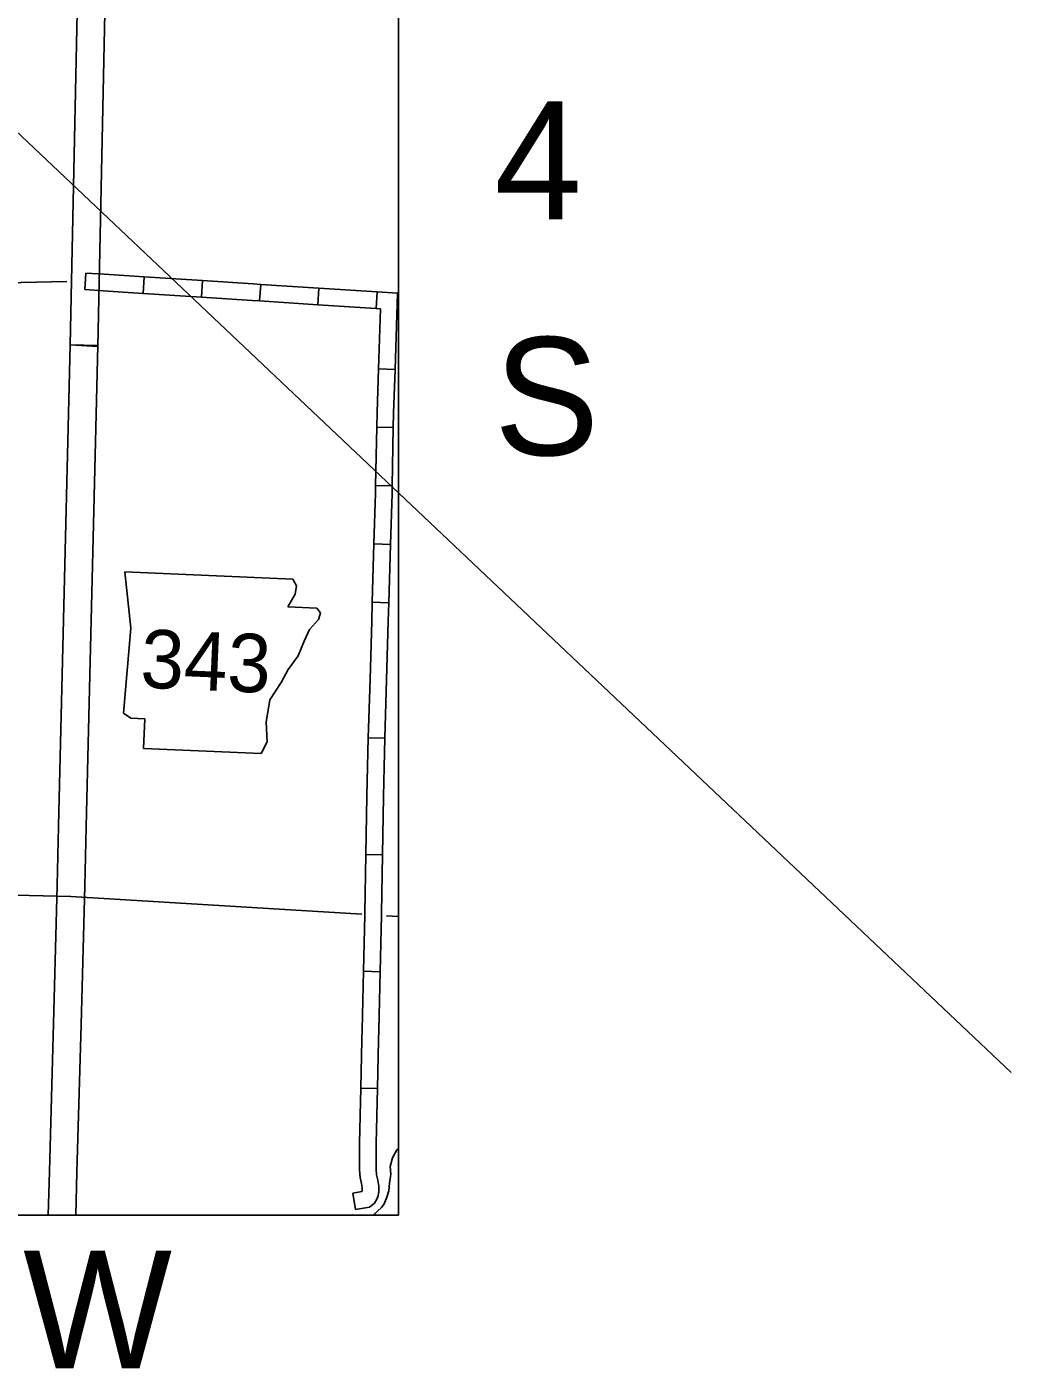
# Model space of a CAD drawing. Extents: x 1196286 to 1268366, y 2040822 to 2082115.
# Drawn here: x 1240330 to 1243666, y 2047441 to 2051997 of the extents above; entities that cross this region are included whole.
import ezdxf

# ---------------------------------------------------------------- set-up
doc = ezdxf.new("R2010")
doc.units = 0
for name, color, linetype in [('26', 7, 'Continuous'), ('60', 7, 'Continuous'), ('61', 7, 'Continuous'), ('62', 7, 'Continuous'), ('Level 69', 7, 'Continuous'), ('Level 72', 7, 'Continuous'), ('Level 78', 7, 'Continuous'), ('Level 8', 7, 'Continuous'), ('Level 87', 7, 'Continuous')]:
    doc.layers.add(name, color=color, linetype=linetype)

msp = doc.modelspace()

# ---------------------------------------------------------------- linework, layer by layer
at = {"layer": '60'}
for points in [[(1238553.1, 2051091.5), (1240465.4, 2051132.8)], [(1239490.1, 2049071.1), (1240479, 2049047.6), (1241466.2, 2048986.6)], [(1241549.6, 2048981.5), (1241590.6, 2048979)]]:
    msp.add_lwpolyline(points, dxfattribs=at)
at = {"layer": '61'}
for p, q in [((1240526.9, 2051105.5), (1240530.5, 2051161.6)), ((1240724.5, 2051092.7), (1240728.1, 2051148.8)), ((1240922.1, 2051079.8), (1240925.7, 2051135.9)), ((1241119.6, 2051067), (1241123.3, 2051123.1)), ((1241317.2, 2051054.1), (1241320.9, 2051110.2)), ((1241514.8, 2051041.3), (1241518.5, 2051097.4)), ((1241579.2, 2050835), (1241523, 2050836.9)), ((1241573.2, 2050637.5), (1241517, 2050638.6)), ((1241569.4, 2050439.5), (1241513.1, 2050440.6)), ((1241563.9, 2050241.3), (1241507.6, 2050243)), ((1241558.1, 2050043.4), (1241501.9, 2050045))]:
    msp.add_line(p, q, dxfattribs=at)
for points in [[(1240530.5, 2051161.6), (1240592, 2051157.6), (1240728.1, 2051148.8)], [(1240728.1, 2051148.8), (1240925.7, 2051135.9)], [(1240925.7, 2051135.9), (1241097.7, 2051124.8), (1241123.3, 2051123.1)], [(1241123.3, 2051123.1), (1241320.9, 2051110.2)], [(1240526.9, 2051105.5), (1240588.4, 2051101.5), (1240724.5, 2051092.7)], [(1240724.5, 2051092.7), (1240922.1, 2051079.8)], [(1240922.1, 2051079.8), (1241094, 2051068.6), (1241119.6, 2051067)], [(1241320.9, 2051110.2), (1241518.5, 2051097.4)], [(1241518.5, 2051097.4), (1241588, 2051092.9)], [(1241579.2, 2050835), (1241588, 2051092.9)], [(1241119.6, 2051067), (1241317.2, 2051054.1)], [(1241317.2, 2051054.1), (1241514.8, 2051041.3)], [(1241514.8, 2051041.3), (1241530, 2051040.3)], [(1241523, 2050836.9), (1241530, 2051040.3)], [(1241517, 2050638.6), (1241517.9, 2050688.4), (1241523, 2050836.9)], [(1241573.2, 2050637.5), (1241574.2, 2050686.9), (1241579.2, 2050835)], [(1241513.1, 2050440.6), (1241517, 2050638.6)], [(1241569.4, 2050439.5), (1241573.2, 2050637.5)], [(1241507.6, 2050243), (1241512.7, 2050415.3), (1241513.1, 2050440.6)], [(1241563.9, 2050241.3), (1241568.9, 2050413.9), (1241569.4, 2050439.5)], [(1241501.9, 2050045), (1241507.6, 2050243)], [(1241558.1, 2050043.4), (1241563.9, 2050241.3)]]:
    msp.add_lwpolyline(points, dxfattribs=at)
at = {"layer": '62'}
for points in [[(1241570.9, 2048161), (1241562.1, 2048131.2), (1241564.5, 2048105.3), (1241560.8, 2048074.6), (1241558.5, 2048048.3), (1241551.1, 2048027.5), (1241542.3, 2048004.7), (1241533.6, 2047992.2), (1241519.2, 2047979.3), (1241510.2, 2047970.3), (1241507.5, 2047966.3)], [(1241590.6, 2048193.9), (1241585.5, 2048188), (1241570.9, 2048161)]]:
    msp.add_lwpolyline(points, dxfattribs=at)
at = {"layer": 'Level 69'}
for p, q in [((1241544.6, 2049583.6), (1241488.3, 2049585.3)), ((1241536.5, 2049188.1), (1241480.2, 2049189)), ((1241528.3, 2048792), (1241472.1, 2048793.3)), ((1241519.2, 2048396.1), (1241462.9, 2048397.4)), ((1241445, 2047985.9), (1241436.3, 2048041.4))]:
    msp.add_line(p, q, dxfattribs=at)
for points in [[(1241500, 2049981.1), (1241501.9, 2050045.1)], [(1241556.2, 2049979.5), (1241558.1, 2050043.4)], [(1241494.2, 2049783.2), (1241500, 2049981.1)], [(1241550.4, 2049781.6), (1241556.2, 2049979.5)], [(1241488.3, 2049585.3), (1241494.2, 2049783.2)], [(1241544.6, 2049583.6), (1241550.4, 2049781.6)], [(1241483.7, 2049387), (1241485.5, 2049487.6), (1241488.3, 2049585.3)], [(1241539.9, 2049386), (1241541.7, 2049486.3), (1241544.6, 2049583.6)], [(1241480.2, 2049189), (1241483.7, 2049387)], [(1241536.5, 2049188.1), (1241539.9, 2049386)], [(1241476.7, 2048991.1), (1241480.2, 2049189)], [(1241533, 2048990.1), (1241536.5, 2049188.1)], [(1241472.1, 2048793.3), (1241476.6, 2048985), (1241476.7, 2048991.1)], [(1241528.3, 2048792), (1241532.9, 2048983.9), (1241533, 2048990.1)], [(1241467.4, 2048595.4), (1241472.1, 2048793.3)], [(1241523.6, 2048594), (1241528.3, 2048792)], [(1241462.9, 2048397.4), (1241466.5, 2048560.9), (1241467.4, 2048595.4)], [(1241519.2, 2048396.1), (1241522.8, 2048559.6), (1241523.6, 2048594)], [(1241458.7, 2048198.9), (1241458.8, 2048210.1), (1241462.9, 2048397.4)], [(1241515, 2048198.6), (1241515, 2048209.3), (1241519.2, 2048396.1)], [(1241436.3, 2048041.4), (1241466.8, 2048046.2), (1241467.7, 2048051.8), (1241467.9, 2048059.9), (1241465.5, 2048073.8), (1241460.8, 2048093.7), (1241458.3, 2048119.7), (1241458.7, 2048198.9)], [(1241445, 2047985.9), (1241492.3, 2047993.2), (1241509.6, 2048007.3), (1241517.7, 2048020.4), (1241521.4, 2048031.6), (1241523.8, 2048046.7), (1241524.2, 2048064.1), (1241520.6, 2048085), (1241516.4, 2048102.9), (1241514.6, 2048122.2), (1241515, 2048198.6)]]:
    msp.add_lwpolyline(points, dxfattribs=at)
at = {"layer": 'Level 72'}
for points in [[(1241590.6, 2051092.7), (1241588, 2051092.9)], [(1241590.6, 2051036.3), (1241586.1, 2051036.6)]]:
    msp.add_lwpolyline(points, dxfattribs=at)
at = {"layer": 'Level 78'}
for p, q in [((1240662.2, 2050148.3), (1240682.6, 2049956.9)), ((1241244.4, 2050101.2), (1241232.2, 2050123.6)), ((1241215.9, 2050029.4), (1241240, 2050072.8)), ((1241240, 2050072.8), (1241244.4, 2050101.2)), ((1241314.2, 2050025.1), (1241215.9, 2050029.4)), ((1241326.2, 2050008.8), (1241314.2, 2050025.1)), ((1241288.9, 2049953.2), (1241318.9, 2049986.8)), ((1241318.9, 2049986.8), (1241326.2, 2050008.8)), ((1240682.6, 2049956.9), (1240657.6, 2049669.1)), ((1241271.3, 2049912.7), (1241288.9, 2049953.2)), ((1241250.1, 2049862.8), (1241271.3, 2049912.7)), ((1241216.4, 2049816.6), (1241250.1, 2049862.8)), ((1241192.3, 2049773.2), (1241216.4, 2049816.6)), ((1241154.8, 2049714.5), (1241192.3, 2049773.2)), ((1241142.1, 2049638.8), (1241154.8, 2049714.5)), ((1240657.6, 2049669.1), (1240682.3, 2049652.2)), ((1240682.3, 2049652.2), (1240729.8, 2049650.1)), ((1240729.8, 2049650.1), (1240725.5, 2049548.7)), ((1241145.6, 2049572), (1241142.1, 2049638.8)), ((1241124.8, 2049531.6), (1241145.6, 2049572)), ((1240725.5, 2049548.7), (1241124.8, 2049531.6))]:
    msp.add_line(p, q, dxfattribs=at)
msp.add_lwpolyline([(1240662.2, 2050148.3), (1241232.2, 2050123.6)], dxfattribs=at)
at = {"layer": 'Level 8'}
msp.add_line((1243668.8, 2048450.6), (1232402.8, 2059105.7), dxfattribs=at)
msp.add_lwpolyline([(1241590.6, 2065596.8), (1214332.8, 2065596.8), (1214332.8, 2047966.3), (1241590.6, 2047966.3)], close=True, dxfattribs=at)
at = {"layer": 'Level 87'}
for p, q in [((1240525.6, 2053235.4), (1240481.9, 2051134.6)), ((1240570.3, 2050912.4), (1240617.3, 2053139.1)), ((1240481.9, 2051134.6), (1240476.7, 2050918.2)), ((1240570.4, 2050916), (1240476.7, 2050918.2)), ((1240476.7, 2050918.2), (1240570.3, 2050912.4)), ((1240402.3, 2047966.3), (1240496.1, 2047966.3))]:
    msp.add_line(p, q, dxfattribs=at)
for points in [[(1240476.7, 2050918.2), (1240457.8, 2050125.1), (1240438.9, 2049334.2), (1240433, 2049085.7), (1240430.7, 2048998.6), (1240420.2, 2048615.8), (1240406.4, 2048114.4), (1240402.3, 2047966.3)], [(1240496.1, 2047966.3), (1240500.1, 2048111.8), (1240513.9, 2048613.2), (1240524.5, 2048996.1), (1240526.7, 2049083.3), (1240532.7, 2049332), (1240551.5, 2050122.9), (1240570.4, 2050916)]]:
    msp.add_lwpolyline(points, dxfattribs=at)

# ---------------------------------------------------------------- texts
at = {"layer": '26'}
for s, p in [('4', (1241916, 2051344)), ('S', (1241915, 2050544)), ('R 5 W', (1239336.6, 2047446.3))]:
    msp.add_text(s, height=400, dxfattribs=at).set_placement(p)
at = {"layer": 'Level 78'}
msp.add_text('343', height=198, rotation=357.548, dxfattribs=at).set_placement((1240712.7, 2049756))

doc.saveas('drawing.dxf')
